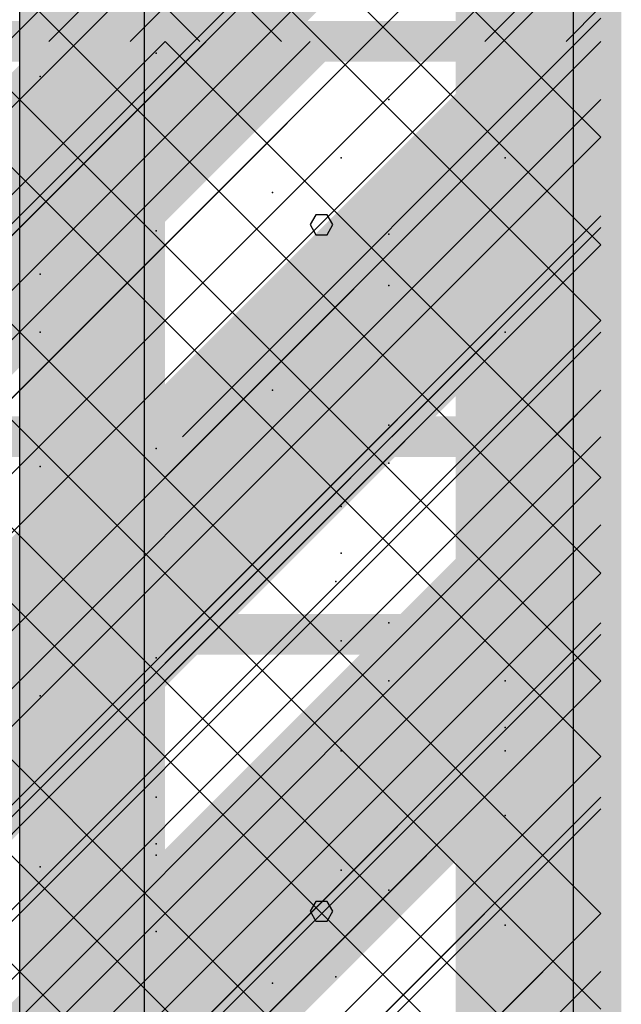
# Model space of a CAD drawing. Extents: x -2 to 113, y -136 to 16.
# Tile 268 of 541: x 52.72 to 54.25, y -33.07 to -30.58. Entities that reach past the tile are written whole.
import ezdxf

# ---------------------------------------------------------------- set-up
doc = ezdxf.new("R2010")
doc.units = 0
doc.header["$MEASUREMENT"] = 0
doc.linetypes.add('SOLID', pattern=[0])
doc.layers.get('0').update_dxf_attribs({"linetype": 'SOLID'})
for name, color, linetype in [('1', 7, 'SOLID'), ('10', 7, 'SOLID'), ('11', 7, 'SOLID'), ('12', 7, 'SOLID'), ('13', 7, 'SOLID'), ('14', 7, 'SOLID'), ('15', 7, 'SOLID'), ('16', 7, 'SOLID'), ('17', 7, 'SOLID'), ('18', 7, 'SOLID'), ('19', 7, 'SOLID'), ('2', 7, 'SOLID'), ('20', 7, 'SOLID'), ('21', 7, 'SOLID'), ('22', 7, 'SOLID'), ('23', 7, 'SOLID'), ('24', 7, 'SOLID'), ('25', 7, 'SOLID'), ('26', 7, 'SOLID'), ('27', 7, 'SOLID'), ('28', 7, 'SOLID'), ('29', 7, 'SOLID'), ('3', 7, 'SOLID'), ('30', 7, 'SOLID'), ('31', 7, 'SOLID'), ('32', 7, 'SOLID'), ('33', 7, 'SOLID'), ('34', 7, 'SOLID'), ('35', 7, 'SOLID'), ('36', 7, 'SOLID'), ('37', 7, 'SOLID'), ('38', 7, 'SOLID'), ('39', 7, 'SOLID'), ('4', 7, 'SOLID'), ('40', 7, 'SOLID'), ('41', 7, 'SOLID'), ('42', 7, 'SOLID'), ('43', 7, 'SOLID'), ('44', 7, 'SOLID'), ('45', 7, 'SOLID'), ('46', 7, 'SOLID'), ('47', 7, 'SOLID'), ('48', 7, 'SOLID'), ('49', 7, 'SOLID'), ('5', 7, 'SOLID'), ('50', 7, 'SOLID'), ('51', 7, 'SOLID'), ('52', 7, 'SOLID'), ('53', 7, 'SOLID'), ('54', 7, 'SOLID'), ('55', 7, 'SOLID'), ('56', 7, 'SOLID'), ('57', 7, 'SOLID'), ('58', 7, 'SOLID'), ('59', 7, 'SOLID'), ('6', 7, 'SOLID'), ('60', 7, 'SOLID'), ('61', 7, 'SOLID'), ('62', 7, 'SOLID'), ('63', 7, 'SOLID'), ('64', 7, 'SOLID'), ('65', 7, 'SOLID'), ('66', 7, 'SOLID'), ('67', 7, 'SOLID'), ('68', 7, 'SOLID'), ('7', 7, 'SOLID'), ('8', 7, 'SOLID'), ('9', 7, 'SOLID')]:
    doc.layers.add(name, color=color, linetype=linetype)

msp = doc.modelspace()

# ---------------------------------------------------------------- linework, layer by layer
at = {"color": 7, "linetype": 'SOLID', "const_width": 0.1029}
msp.add_lwpolyline([(54.1942, -13.1385), (54.1942, -125.6385)], dxfattribs=at)
at = {"color": 7, "linetype": 'SOLID'}
msp.add_lwpolyline([(52.7237, -40.6385), (52.7237, -25.6385)], dxfattribs=at)
at = {"color": 7}
for p in [(53.6575, -30.7856), (52.7751, -31.3738), (53.537, -31.815), (53.9516, -32.2562), (53.0692, -32.5503)]:
    msp.add_point(p, dxfattribs=at)
at = {"layer": '1', "color": 7, "linetype": 'SOLID', "const_width": 0.1029}
for points in [[(54.1942, -13.1385), (54.1942, -125.6385)], [(49.7825, -30.6385), (54.1942, -30.6385)]]:
    msp.add_lwpolyline(points, dxfattribs=at)
at = {"layer": '1', "color": 7, "linetype": 'SOLID'}
for points in [[(51.6942, -33.1385), (54.1942, -30.6385)], [(53.1648, -33.1385), (54.1942, -32.1091)]]:
    msp.add_lwpolyline(points, dxfattribs=at)
at = {"layer": '1', "color": 7}
for p in [(53.537, -30.9326), (53.9516, -31.3738), (53.0692, -31.6679), (53.6575, -32.2562), (53.5236, -33.0048)]:
    msp.add_point(p, dxfattribs=at)
at = {"layer": '10', "color": 7, "linetype": 'SOLID', "const_width": 0.1029}
for points in [[(54.1942, -13.1385), (54.1942, -125.6385)], [(49.7825, -30.6385), (54.1942, -30.6385)]]:
    msp.add_lwpolyline(points, dxfattribs=at)
at = {"layer": '10', "color": 7, "linetype": 'SOLID'}
msp.add_lwpolyline([(53.606, -30.6385), (54.1942, -30.0503)], dxfattribs=at)
at = {"layer": '10', "color": 7}
for points in [[(52.1354, -31.5797), (53.3119, -30.8738), (52.1354, -31.5797), (53.0766, -30.6385)], [(53.3119, -30.8738), (53.3119, -30.6385), (53.3119, -30.8738), (53.0766, -30.6385)], [(53.3119, -30.6385), (53.5472, -30.6385), (53.3119, -30.6385), (53.3119, -30.8738)], [(53.3119, -31.5797), (54.1942, -31.1679), (53.3119, -31.5797), (54.1942, -30.6972)], [(52.1354, -31.5797), (52.3707, -31.815), (52.1354, -31.5797), (53.3119, -30.8738)], [(53.3119, -31.5797), (53.5472, -31.815), (53.3119, -31.5797), (54.1942, -31.1679)], [(53.3119, -31.5797), (53.3119, -31.815), (53.3119, -31.5797), (53.0766, -31.815)], [(53.3119, -31.5797), (53.3119, -31.815), (53.3119, -31.5797), (53.5472, -31.815)], [(52.1354, -32.7562), (53.3119, -32.0503), (52.1354, -32.7562), (53.0766, -31.815)], [(53.3119, -32.0503), (53.3119, -31.815), (53.3119, -32.0503), (53.0766, -31.815)], [(53.3119, -31.815), (53.5472, -31.815), (53.3119, -31.815), (53.3119, -32.0503)], [(53.3119, -32.7562), (54.1942, -32.3444), (53.3119, -32.7562), (54.1942, -31.8738)], [(52.1354, -32.7562), (52.3707, -32.9915), (52.1354, -32.7562), (53.3119, -32.0503)], [(53.3119, -32.7562), (53.5472, -32.9915), (53.3119, -32.7562), (54.1942, -32.3444)], [(53.3119, -32.7562), (53.3119, -32.9915), (53.3119, -32.7562), (53.0766, -32.9915)], [(53.3119, -32.7562), (53.3119, -32.9915), (53.3119, -32.7562), (53.5472, -32.9915)], [(53.3119, -32.9915), (53.0766, -32.9915), (53.3119, -33.1385), (52.9295, -33.1385)], [(53.5472, -32.9915), (53.3119, -32.9915), (53.4001, -33.1385), (53.3119, -33.1385)], [(54.106, -33.1385), (54.1942, -33.1385), (54.106, -33.1385), (54.1942, -33.0503)]]:
    msp.add_solid(points, dxfattribs=at)
at = {"layer": '11', "color": 7, "linetype": 'SOLID', "const_width": 0.1029}
msp.add_lwpolyline([(54.1942, -13.1385), (54.1942, -125.6385)], dxfattribs=at)
at = {"layer": '11', "color": 7, "linetype": 'SOLID'}
for points in [[(53.0392, -45.6385), (53.0392, -25.6385)], [(54.1248, -45.6385), (54.1248, -25.6385)], [(53.5163, -31.1017), (53.5018, -31.0768), (53.4728, -31.0768), (53.4584, -31.1017), (53.4728, -31.1272), (53.5018, -31.1272), (53.5163, -31.1017)], [(53.5163, -32.8386), (53.5018, -32.8137), (53.4728, -32.8137), (53.4584, -32.8386), (53.4728, -32.8641), (53.5018, -32.8641), (53.5163, -32.8386)]]:
    msp.add_lwpolyline(points, dxfattribs=at)
at = {"layer": '12', "color": 7, "linetype": 'SOLID', "const_width": 0.1029}
for points in [[(54.1942, -13.1385), (54.1942, -125.6385)], [(49.7825, -31.6385), (54.1942, -31.6385)]]:
    msp.add_lwpolyline(points, dxfattribs=at)
at = {"layer": '12', "color": 7, "linetype": 'SOLID'}
for points in [[(52.1942, -31.6385), (54.1942, -29.6385)], [(53.6648, -31.6385), (54.1942, -31.1091)], [(49.7825, -36.0503), (54.1942, -31.6385)]]:
    msp.add_lwpolyline(points, dxfattribs=at)
at = {"layer": '12', "color": 7}
for p in [(53.0692, -30.6679), (53.6575, -31.2562), (53.537, -31.9326), (53.9516, -32.3738), (53.0692, -32.6679)]:
    msp.add_point(p, dxfattribs=at)
at = {"layer": '13', "color": 7, "linetype": 'SOLID', "const_width": 0.1029}
msp.add_lwpolyline([(54.1942, -13.1385), (54.1942, -125.6385)], dxfattribs=at)
at = {"layer": '13', "color": 7, "linetype": 'SOLID'}
for points in [[(53.0392, -45.6385), (53.0392, -25.6385)], [(54.1248, -45.6385), (54.1248, -25.6385)], [(53.5163, -31.1017), (53.5018, -31.0768), (53.4728, -31.0768), (53.4584, -31.1017), (53.4728, -31.1272), (53.5018, -31.1272), (53.5163, -31.1017)], [(53.5163, -32.8386), (53.5018, -32.8137), (53.4728, -32.8137), (53.4584, -32.8386), (53.4728, -32.8641), (53.5018, -32.8641), (53.5163, -32.8386)]]:
    msp.add_lwpolyline(points, dxfattribs=at)
at = {"layer": '14', "color": 7, "linetype": 'SOLID', "const_width": 0.1029}
msp.add_lwpolyline([(54.1942, -13.1385), (54.1942, -125.6385)], dxfattribs=at)
at = {"layer": '14', "color": 7, "linetype": 'SOLID'}
msp.add_lwpolyline([(52.7237, -44.1385), (52.7237, -29.6385)], dxfattribs=at)
at = {"layer": '14', "color": 7}
for p in [(53.0692, -30.6679), (53.6575, -31.2562), (53.5236, -32.0048), (53.9516, -32.4326), (52.7751, -32.7267), (53.3634, -33.0209)]:
    msp.add_point(p, dxfattribs=at)
at = {"layer": '15', "color": 7, "linetype": 'SOLID', "const_width": 0.1029}
msp.add_lwpolyline([(54.1942, -13.1385), (54.1942, -125.6385)], dxfattribs=at)
at = {"layer": '15', "color": 7, "linetype": 'SOLID'}
for points in [[(53.0392, -45.6385), (53.0392, -25.6385)], [(54.1248, -45.6385), (54.1248, -25.6385)], [(53.5163, -31.1017), (53.5018, -31.0768), (53.4728, -31.0768), (53.4584, -31.1017), (53.4728, -31.1272), (53.5018, -31.1272), (53.5163, -31.1017)], [(53.5163, -32.8386), (53.5018, -32.8137), (53.4728, -32.8137), (53.4584, -32.8386), (53.4728, -32.8641), (53.5018, -32.8641), (53.5163, -32.8386)]]:
    msp.add_lwpolyline(points, dxfattribs=at)
at = {"layer": '16', "color": 7, "linetype": 'SOLID', "const_width": 0.1029}
msp.add_lwpolyline([(54.1942, -13.1385), (54.1942, -125.6385)], dxfattribs=at)
at = {"layer": '16', "color": 7, "linetype": 'SOLID'}
for points in [[(49.7825, -34.0503), (54.1942, -29.6385)], [(49.7825, -35.5209), (54.1942, -31.1091)], [(49.7825, -36.9915), (54.1942, -32.5797)]]:
    msp.add_lwpolyline(points, dxfattribs=at)
at = {"layer": '16', "color": 7}
for p in [(53.0692, -30.6679), (53.6575, -31.2562), (53.5236, -32.0048), (53.9516, -32.4326), (52.7751, -32.7267), (53.3634, -33.0209)]:
    msp.add_point(p, dxfattribs=at)
at = {"layer": '17', "color": 7, "linetype": 'SOLID', "const_width": 0.1029}
msp.add_lwpolyline([(54.1942, -13.1385), (54.1942, -125.6385)], dxfattribs=at)
at = {"layer": '17', "color": 7, "linetype": 'SOLID'}
for points in [[(53.0392, -45.6385), (53.0392, -25.6385)], [(54.1248, -45.6385), (54.1248, -25.6385)], [(53.5163, -31.1017), (53.5018, -31.0768), (53.4728, -31.0768), (53.4584, -31.1017), (53.4728, -31.1272), (53.5018, -31.1272), (53.5163, -31.1017)], [(53.5163, -32.8386), (53.5018, -32.8137), (53.4728, -32.8137), (53.4584, -32.8386), (53.4728, -32.8641), (53.5018, -32.8641), (53.5163, -32.8386)]]:
    msp.add_lwpolyline(points, dxfattribs=at)
at = {"layer": '18', "color": 7, "linetype": 'SOLID', "const_width": 0.1029}
for points in [[(54.1942, -13.1385), (54.1942, -125.6385)], [(49.7825, -30.6385), (54.1942, -30.6385)]]:
    msp.add_lwpolyline(points, dxfattribs=at)
at = {"layer": '18', "color": 7, "linetype": 'SOLID'}
for points in [[(53.1648, -30.6385), (54.1942, -29.6091)], [(51.6942, -33.1385), (54.1942, -30.6385)], [(53.1648, -33.1385), (54.1942, -32.1091)]]:
    msp.add_lwpolyline(points, dxfattribs=at)
at = {"layer": '18', "color": 7}
for p in [(53.537, -30.9326), (53.9516, -31.3738), (53.0692, -31.6679), (53.6575, -32.2562), (53.5236, -33.0048)]:
    msp.add_point(p, dxfattribs=at)
at = {"layer": '19', "color": 7, "linetype": 'SOLID', "const_width": 0.1029}
msp.add_lwpolyline([(54.1942, -13.1385), (54.1942, -125.6385)], dxfattribs=at)
at = {"layer": '19', "color": 7, "linetype": 'SOLID'}
for points in [[(53.0392, -45.6385), (53.0392, -25.6385)], [(54.1248, -45.6385), (54.1248, -25.6385)], [(53.5163, -31.1017), (53.5018, -31.0768), (53.4728, -31.0768), (53.4584, -31.1017), (53.4728, -31.1272), (53.5018, -31.1272), (53.5163, -31.1017)], [(53.5163, -32.8386), (53.5018, -32.8137), (53.4728, -32.8137), (53.4584, -32.8386), (53.4728, -32.8641), (53.5018, -32.8641), (53.5163, -32.8386)]]:
    msp.add_lwpolyline(points, dxfattribs=at)
at = {"layer": '2', "color": 7, "linetype": 'SOLID', "const_width": 0.1029}
for points in [[(54.1942, -13.1385), (54.1942, -125.6385)], [(49.7825, -31.6385), (54.1942, -31.6385)]]:
    msp.add_lwpolyline(points, dxfattribs=at)
at = {"layer": '2', "color": 7, "linetype": 'SOLID'}
for points in [[(52.7237, -31.6385), (52.7237, -27.6385)], [(52.7237, -33.6385), (52.7237, -31.6385)]]:
    msp.add_lwpolyline(points, dxfattribs=at)
at = {"layer": '2', "color": 7}
for p in [(52.7751, -30.7267), (53.3634, -31.0209), (53.6575, -31.6091), (53.537, -31.9326), (53.9516, -32.3738), (53.0692, -32.6679)]:
    msp.add_point(p, dxfattribs=at)
at = {"layer": '20', "color": 7, "linetype": 'SOLID', "const_width": 0.1029}
msp.add_lwpolyline([(54.1942, -13.1385), (54.1942, -125.6385)], dxfattribs=at)
at = {"layer": '20', "color": 7, "linetype": 'SOLID'}
msp.add_lwpolyline([(52.7237, -39.6385), (52.7237, -27.6385)], dxfattribs=at)
at = {"layer": '20', "color": 7}
for p in [(52.7751, -30.7267), (53.3634, -31.0209), (53.6575, -31.6091), (53.0692, -32.1973), (53.6575, -32.7856)]:
    msp.add_point(p, dxfattribs=at)
at = {"layer": '21', "color": 7, "linetype": 'SOLID', "const_width": 0.1029}
msp.add_lwpolyline([(54.1942, -13.1385), (54.1942, -125.6385)], dxfattribs=at)
at = {"layer": '21', "color": 7, "linetype": 'SOLID'}
for points in [[(53.0392, -45.6385), (53.0392, -25.6385)], [(54.1248, -45.6385), (54.1248, -25.6385)], [(53.5163, -31.1017), (53.5018, -31.0768), (53.4728, -31.0768), (53.4584, -31.1017), (53.4728, -31.1272), (53.5018, -31.1272), (53.5163, -31.1017)], [(53.5163, -32.8386), (53.5018, -32.8137), (53.4728, -32.8137), (53.4584, -32.8386), (53.4728, -32.8641), (53.5018, -32.8641), (53.5163, -32.8386)]]:
    msp.add_lwpolyline(points, dxfattribs=at)
at = {"layer": '22', "color": 7, "linetype": 'SOLID', "const_width": 0.1029}
for points in [[(54.1942, -13.1385), (54.1942, -125.6385)], [(49.7825, -30.6385), (54.1942, -30.6385)]]:
    msp.add_lwpolyline(points, dxfattribs=at)
at = {"layer": '22', "color": 7, "linetype": 'SOLID'}
for points in [[(53.606, -30.6385), (54.1942, -30.0503)], [(52.7237, -45.6385), (52.7237, -30.6385)]]:
    msp.add_lwpolyline(points, dxfattribs=at)
at = {"layer": '22', "color": 7}
for p in [(53.537, -30.9326), (53.9516, -31.3738), (53.0692, -31.6679), (53.6575, -32.2562), (53.5236, -33.0048)]:
    msp.add_point(p, dxfattribs=at)
at = {"layer": '23', "color": 7, "linetype": 'SOLID', "const_width": 0.1029}
msp.add_lwpolyline([(54.1942, -13.1385), (54.1942, -125.6385)], dxfattribs=at)
at = {"layer": '23', "color": 7, "linetype": 'SOLID'}
for points in [[(53.0392, -45.6385), (53.0392, -25.6385)], [(54.1248, -45.6385), (54.1248, -25.6385)], [(53.5163, -31.1017), (53.5018, -31.0768), (53.4728, -31.0768), (53.4584, -31.1017), (53.4728, -31.1272), (53.5018, -31.1272), (53.5163, -31.1017)], [(53.5163, -32.8386), (53.5018, -32.8137), (53.4728, -32.8137), (53.4584, -32.8386), (53.4728, -32.8641), (53.5018, -32.8641), (53.5163, -32.8386)]]:
    msp.add_lwpolyline(points, dxfattribs=at)
at = {"layer": '24', "color": 7, "linetype": 'SOLID', "const_width": 0.1029}
for points in [[(54.1942, -13.1385), (54.1942, -125.6385)], [(49.7825, -30.6385), (54.1942, -30.6385)]]:
    msp.add_lwpolyline(points, dxfattribs=at)
at = {"layer": '24', "color": 7, "linetype": 'SOLID'}
msp.add_lwpolyline([(53.606, -30.6385), (54.1942, -30.0503)], dxfattribs=at)
at = {"layer": '24', "color": 7}
for points in [[(52.7237, -60.6385), (53.0913, -60.6385), (52.7237, -30.6385), (53.0913, -30.6385)], [(53.8266, -60.6385), (54.1942, -60.6385), (53.8266, -30.6385), (54.1942, -30.6385)]]:
    msp.add_solid(points, dxfattribs=at)
at = {"layer": '25', "color": 7, "linetype": 'SOLID', "const_width": 0.1029}
msp.add_lwpolyline([(54.1942, -13.1385), (54.1942, -125.6385)], dxfattribs=at)
at = {"layer": '25', "color": 7, "linetype": 'SOLID'}
for points in [[(53.0392, -45.6385), (53.0392, -25.6385)], [(54.1248, -45.6385), (54.1248, -25.6385)], [(53.5163, -31.1017), (53.5018, -31.0768), (53.4728, -31.0768), (53.4584, -31.1017), (53.4728, -31.1272), (53.5018, -31.1272), (53.5163, -31.1017)], [(53.5163, -32.8386), (53.5018, -32.8137), (53.4728, -32.8137), (53.4584, -32.8386), (53.4728, -32.8641), (53.5018, -32.8641), (53.5163, -32.8386)]]:
    msp.add_lwpolyline(points, dxfattribs=at)
at = {"layer": '26', "color": 7, "linetype": 'SOLID', "const_width": 0.1029}
for points in [[(54.1942, -13.1385), (54.1942, -125.6385)], [(49.7825, -31.6385), (54.1942, -31.6385)]]:
    msp.add_lwpolyline(points, dxfattribs=at)
at = {"layer": '26', "color": 7, "linetype": 'SOLID'}
for points in [[(52.7237, -31.6385), (52.7237, -25.6385)], [(52.7237, -33.1385), (52.7237, -31.6385)]]:
    msp.add_lwpolyline(points, dxfattribs=at)
at = {"layer": '26', "color": 7}
for p in [(53.6575, -30.7856), (52.7751, -31.3738), (53.537, -31.9326), (53.9516, -32.3738), (53.0692, -32.6679)]:
    msp.add_point(p, dxfattribs=at)
at = {"layer": '27', "color": 7, "linetype": 'SOLID', "const_width": 0.1029}
msp.add_lwpolyline([(54.1942, -13.1385), (54.1942, -125.6385)], dxfattribs=at)
at = {"layer": '27', "color": 7}
for points in [[(52.1354, -31.2856), (53.3119, -30.5797), (52.1354, -31.2856), (53.0766, -30.3444)], [(53.3119, -31.2856), (54.1942, -30.8738), (53.3119, -31.2856), (54.1942, -30.4032)], [(52.1354, -31.2856), (52.3707, -31.5209), (52.1354, -31.2856), (53.3119, -30.5797)], [(53.3119, -31.2856), (53.5472, -31.5209), (53.3119, -31.2856), (54.1942, -30.8738)], [(53.3119, -31.2856), (53.3119, -31.5209), (53.3119, -31.2856), (53.0766, -31.5209)], [(53.3119, -31.2856), (53.3119, -31.5209), (53.3119, -31.2856), (53.5472, -31.5209)], [(52.1354, -32.462), (53.3119, -31.7562), (52.1354, -32.462), (53.0766, -31.5209)], [(53.3119, -31.7562), (53.3119, -31.5209), (53.3119, -31.7562), (53.0766, -31.5209)], [(53.3119, -31.5209), (53.5472, -31.5209), (53.3119, -31.5209), (53.3119, -31.7562)], [(53.3119, -32.462), (54.1942, -32.0503), (53.3119, -32.462), (54.1942, -31.5797)], [(52.1354, -32.462), (52.3707, -32.6973), (52.1354, -32.462), (53.3119, -31.7562)], [(53.3119, -32.462), (53.5472, -32.6973), (53.3119, -32.462), (54.1942, -32.0503)], [(53.3119, -32.462), (53.3119, -32.6973), (53.3119, -32.462), (53.0766, -32.6973)], [(53.3119, -32.462), (53.3119, -32.6973), (53.3119, -32.462), (53.5472, -32.6973)], [(53.0766, -32.6973), (52.6354, -33.1385), (53.0766, -32.6973), (53.106, -33.1385)], [(53.3119, -32.9326), (53.3119, -32.6973), (53.3119, -32.9326), (53.0766, -32.6973)], [(53.0766, -32.6973), (53.106, -33.1385), (53.0766, -32.6973), (53.3119, -32.9326)], [(53.3119, -32.6973), (53.5472, -32.6973), (53.3119, -32.6973), (53.3119, -32.9326)], [(53.8119, -33.1385), (54.1942, -33.1385), (53.8119, -33.1385), (54.1942, -32.7562)]]:
    msp.add_solid(points, dxfattribs=at)
at = {"layer": '28', "color": 7, "linetype": 'SOLID', "const_width": 0.1029}
msp.add_lwpolyline([(54.1942, -13.1385), (54.1942, -125.6385)], dxfattribs=at)
at = {"layer": '28', "color": 7, "linetype": 'SOLID'}
msp.add_lwpolyline([(52.7237, -47.1385), (52.7237, -25.6385)], dxfattribs=at)
at = {"layer": '28', "color": 7}
for p in [(53.6575, -30.7856), (52.7751, -31.3738), (53.537, -31.815), (53.9516, -32.2562), (53.0692, -32.5503)]:
    msp.add_point(p, dxfattribs=at)
at = {"layer": '29', "color": 7, "linetype": 'SOLID', "const_width": 0.1029}
msp.add_lwpolyline([(54.1942, -13.1385), (54.1942, -125.6385)], dxfattribs=at)
at = {"layer": '29', "color": 7, "linetype": 'SOLID'}
msp.add_lwpolyline([(52.7237, -33.1385), (52.7237, -25.6385)], dxfattribs=at)
at = {"layer": '29', "color": 7}
for p in [(53.6575, -30.7856), (52.7751, -31.3738), (53.537, -31.815), (53.9516, -32.2562), (53.0692, -32.5503)]:
    msp.add_point(p, dxfattribs=at)
at = {"layer": '3', "color": 7, "linetype": 'SOLID', "const_width": 0.1029}
msp.add_lwpolyline([(54.1942, -13.1385), (54.1942, -125.6385)], dxfattribs=at)
at = {"layer": '3', "color": 7, "linetype": 'SOLID'}
for points in [[(53.0392, -45.6385), (53.0392, -25.6385)], [(54.1248, -45.6385), (54.1248, -25.6385)], [(53.5163, -31.1017), (53.5018, -31.0768), (53.4728, -31.0768), (53.4584, -31.1017), (53.4728, -31.1272), (53.5018, -31.1272), (53.5163, -31.1017)], [(53.5163, -32.8386), (53.5018, -32.8137), (53.4728, -32.8137), (53.4584, -32.8386), (53.4728, -32.8641), (53.5018, -32.8641), (53.5163, -32.8386)]]:
    msp.add_lwpolyline(points, dxfattribs=at)
at = {"layer": '30', "color": 7, "linetype": 'SOLID', "const_width": 0.1029}
for points in [[(54.1942, -13.1385), (54.1942, -125.6385)], [(49.7825, -30.6385), (54.1942, -30.6385)]]:
    msp.add_lwpolyline(points, dxfattribs=at)
at = {"layer": '30', "color": 7, "linetype": 'SOLID'}
for points in [[(52.7237, -30.6385), (52.7237, -28.1385)], [(53.1648, -30.6385), (54.1942, -29.6091)], [(53.9001, -30.6385), (54.1942, -30.3444)], [(51.6942, -33.1385), (54.1942, -30.6385)], [(53.1648, -33.1385), (54.1942, -32.1091)]]:
    msp.add_lwpolyline(points, dxfattribs=at)
at = {"layer": '30', "color": 7}
for p in [(53.537, -30.9326), (53.9516, -31.3738), (53.0692, -31.6679), (53.6575, -32.2562), (53.5236, -33.0048)]:
    msp.add_point(p, dxfattribs=at)
at = {"layer": '31', "color": 7, "linetype": 'SOLID', "const_width": 0.1029}
msp.add_lwpolyline([(54.1942, -13.1385), (54.1942, -125.6385)], dxfattribs=at)
at = {"layer": '31', "color": 7, "linetype": 'SOLID'}
for points in [[(53.0392, -45.6385), (53.0392, -25.6385)], [(54.1248, -45.6385), (54.1248, -25.6385)], [(49.7825, -34.462), (54.1942, -30.0503)], [(53.5163, -31.1017), (53.5018, -31.0768), (53.4728, -31.0768), (53.4584, -31.1017), (53.4728, -31.1272), (53.5018, -31.1272), (53.5163, -31.1017)], [(49.7825, -35.9326), (54.1942, -31.5209)], [(53.5163, -32.8386), (53.5018, -32.8137), (53.4728, -32.8137), (53.4584, -32.8386), (53.4728, -32.8641), (53.5018, -32.8641), (53.5163, -32.8386)], [(49.7825, -37.4032), (54.1942, -32.9915)]]:
    msp.add_lwpolyline(points, dxfattribs=at)
at = {"layer": '31', "color": 7}
for p in [(53.6575, -30.7856), (52.7751, -31.3738), (53.537, -31.815), (53.9516, -32.2562), (53.0692, -32.5503)]:
    msp.add_point(p, dxfattribs=at)
at = {"layer": '32', "color": 7, "linetype": 'SOLID', "const_width": 0.1029}
msp.add_lwpolyline([(54.1942, -13.1385), (54.1942, -125.6385)], dxfattribs=at)
at = {"layer": '32', "color": 7, "linetype": 'SOLID'}
for points in [[(49.7825, -34.462), (54.1942, -30.0503)], [(49.7825, -35.9326), (54.1942, -31.5209)], [(49.7825, -37.4032), (54.1942, -32.9915)]]:
    msp.add_lwpolyline(points, dxfattribs=at)
at = {"layer": '32', "color": 7}
for p in [(53.6575, -30.7856), (52.7751, -31.3738), (53.537, -31.815), (53.9516, -32.2562), (53.0692, -32.5503)]:
    msp.add_point(p, dxfattribs=at)
at = {"layer": '33', "color": 7, "linetype": 'SOLID', "const_width": 0.1029}
msp.add_lwpolyline([(54.1942, -13.1385), (54.1942, -125.6385)], dxfattribs=at)
at = {"layer": '33', "color": 7, "linetype": 'SOLID'}
for points in [[(49.7825, -34.462), (54.1942, -30.0503)], [(49.7825, -35.9326), (54.1942, -31.5209)], [(49.7825, -37.4032), (54.1942, -32.9915)]]:
    msp.add_lwpolyline(points, dxfattribs=at)
at = {"layer": '33', "color": 7}
for p in [(53.6575, -30.7856), (52.7751, -31.3738), (53.537, -31.815), (53.9516, -32.2562), (53.0692, -32.5503)]:
    msp.add_point(p, dxfattribs=at)
at = {"layer": '34', "color": 7, "linetype": 'SOLID', "const_width": 0.1029}
msp.add_lwpolyline([(54.1942, -13.1385), (54.1942, -125.6385)], dxfattribs=at)
at = {"layer": '34', "color": 7, "linetype": 'SOLID'}
for points in [[(49.7825, -34.462), (54.1942, -30.0503)], [(49.7825, -35.9326), (54.1942, -31.5209)], [(49.7825, -37.4032), (54.1942, -32.9915)]]:
    msp.add_lwpolyline(points, dxfattribs=at)
at = {"layer": '34', "color": 7}
for p in [(53.6575, -30.7856), (52.7751, -31.3738), (53.537, -31.815), (53.9516, -32.2562), (53.0692, -32.5503)]:
    msp.add_point(p, dxfattribs=at)
at = {"layer": '35', "color": 7, "linetype": 'SOLID', "const_width": 0.1029}
msp.add_lwpolyline([(54.1942, -13.1385), (54.1942, -125.6385)], dxfattribs=at)
at = {"layer": '35', "color": 7, "linetype": 'SOLID'}
for points in [[(49.7825, -34.462), (54.1942, -30.0503)], [(49.7825, -35.9326), (54.1942, -31.5209)], [(49.7825, -37.4032), (54.1942, -32.9915)]]:
    msp.add_lwpolyline(points, dxfattribs=at)
at = {"layer": '35', "color": 7}
for p in [(53.6575, -30.7856), (52.7751, -31.3738), (53.537, -31.815), (53.9516, -32.2562), (53.0692, -32.5503)]:
    msp.add_point(p, dxfattribs=at)
at = {"layer": '36', "color": 7, "linetype": 'SOLID', "const_width": 0.1029}
msp.add_lwpolyline([(54.1942, -13.1385), (54.1942, -125.6385)], dxfattribs=at)
at = {"layer": '36', "color": 7, "linetype": 'SOLID'}
for points in [[(49.7825, -34.462), (54.1942, -30.0503)], [(49.7825, -35.9326), (54.1942, -31.5209)], [(49.7825, -37.4032), (54.1942, -32.9915)]]:
    msp.add_lwpolyline(points, dxfattribs=at)
at = {"layer": '36', "color": 7}
for p in [(53.6575, -30.7856), (52.7751, -31.3738), (53.537, -31.815), (53.9516, -32.2562), (53.0692, -32.5503)]:
    msp.add_point(p, dxfattribs=at)
at = {"layer": '37', "color": 7, "linetype": 'SOLID', "const_width": 0.1029}
msp.add_lwpolyline([(54.1942, -13.1385), (54.1942, -125.6385)], dxfattribs=at)
at = {"layer": '37', "color": 7, "linetype": 'SOLID'}
for points in [[(49.7825, -34.462), (54.1942, -30.0503)], [(49.7825, -35.9326), (54.1942, -31.5209)], [(49.7825, -37.4032), (54.1942, -32.9915)]]:
    msp.add_lwpolyline(points, dxfattribs=at)
at = {"layer": '37', "color": 7}
for p in [(53.6575, -30.7856), (52.7751, -31.3738), (53.537, -31.815), (53.9516, -32.2562), (53.0692, -32.5503)]:
    msp.add_point(p, dxfattribs=at)
at = {"layer": '38', "color": 7, "linetype": 'SOLID', "const_width": 0.1029}
for points in [[(54.1942, -13.1385), (54.1942, -125.6385)], [(49.7825, -31.6385), (54.1942, -31.6385)]]:
    msp.add_lwpolyline(points, dxfattribs=at)
at = {"layer": '38', "color": 7, "linetype": 'SOLID'}
for points in [[(52.606, -31.6385), (54.1942, -30.0503)], [(54.0766, -31.6385), (54.1942, -31.5209)]]:
    msp.add_lwpolyline(points, dxfattribs=at)
at = {"layer": '38', "color": 7}
for p in [(53.6575, -30.7856), (52.7751, -31.3738)]:
    msp.add_point(p, dxfattribs=at)
at = {"layer": '39', "color": 7, "linetype": 'SOLID', "const_width": 0.1029}
msp.add_lwpolyline([(54.1942, -13.1385), (54.1942, -125.6385)], dxfattribs=at)
at = {"layer": '39', "color": 7, "linetype": 'SOLID'}
for points in [[(49.7825, -34.0209), (54.1942, -29.6091)], [(49.7825, -35.4915), (54.1942, -31.0797)], [(51.106, -35.6385), (54.1942, -32.5503)]]:
    msp.add_lwpolyline(points, dxfattribs=at)
at = {"layer": '39', "color": 7}
for p in [(53.9516, -30.9326), (52.7751, -31.2267), (53.3634, -31.5209), (53.6575, -32.1091), (53.0692, -32.6973)]:
    msp.add_point(p, dxfattribs=at)
at = {"layer": '4', "color": 7, "linetype": 'SOLID', "const_width": 0.1029}
msp.add_lwpolyline([(54.1942, -13.1385), (54.1942, -125.6385)], dxfattribs=at)
at = {"layer": '4', "color": 7, "linetype": 'SOLID'}
for points in [[(50.1942, -33.6385), (54.1942, -29.6385)], [(51.6648, -33.6385), (54.1942, -31.1091)], [(53.1354, -33.6385), (54.1942, -32.5797)]]:
    msp.add_lwpolyline(points, dxfattribs=at)
at = {"layer": '4', "color": 7}
for p in [(53.0692, -30.6679), (53.6575, -31.2562), (53.5236, -32.0048), (53.9516, -32.4326), (52.7751, -32.7267), (53.3634, -33.0209)]:
    msp.add_point(p, dxfattribs=at)
at = {"layer": '40', "color": 7, "linetype": 'SOLID', "const_width": 0.1029}
msp.add_lwpolyline([(54.1942, -13.1385), (54.1942, -125.6385)], dxfattribs=at)
at = {"layer": '40', "color": 7, "linetype": 'SOLID'}
msp.add_lwpolyline([(52.7237, -45.6385), (52.7237, -25.6385)], dxfattribs=at)
at = {"layer": '40', "color": 7}
for p in [(53.6575, -30.7856), (52.7751, -31.3738), (53.537, -31.815), (53.9516, -32.2562), (53.0692, -32.5503)]:
    msp.add_point(p, dxfattribs=at)
at = {"layer": '41', "color": 7, "linetype": 'SOLID', "const_width": 0.1029}
for points in [[(54.1942, -13.1385), (54.1942, -125.6385)], [(49.7825, -30.6385), (54.1942, -30.6385)]]:
    msp.add_lwpolyline(points, dxfattribs=at)
at = {"layer": '41', "color": 7, "linetype": 'SOLID'}
msp.add_lwpolyline([(52.7237, -45.6385), (52.7237, -30.6385)], dxfattribs=at)
at = {"layer": '41', "color": 7}
for p in [(53.537, -30.9326), (53.9516, -31.3738), (53.0692, -31.6679), (53.6575, -32.2562), (53.5236, -33.0048)]:
    msp.add_point(p, dxfattribs=at)
for points in [[(53.3119, -30.4915), (53.0766, -30.4915), (53.3119, -30.6385), (52.9295, -30.6385)], [(53.5472, -30.4915), (53.3119, -30.4915), (53.4001, -30.6385), (53.3119, -30.6385)], [(54.106, -30.6385), (54.1942, -30.6385), (54.106, -30.6385), (54.1942, -30.5503)]]:
    msp.add_solid(points, dxfattribs=at)
at = {"layer": '42', "color": 7, "linetype": 'SOLID', "const_width": 0.1029}
msp.add_lwpolyline([(54.1942, -13.1385), (54.1942, -125.6385)], dxfattribs=at)
at = {"layer": '42', "color": 7, "linetype": 'SOLID'}
msp.add_lwpolyline([(52.7237, -45.6385), (52.7237, -25.6385)], dxfattribs=at)
at = {"layer": '42', "color": 7}
for p in [(53.6575, -30.7856), (52.7751, -31.3738), (53.537, -31.815), (53.9516, -32.2562), (53.0692, -32.5503)]:
    msp.add_point(p, dxfattribs=at)
at = {"layer": '43', "color": 7, "linetype": 'SOLID', "const_width": 0.1029}
msp.add_lwpolyline([(54.1942, -13.1385), (54.1942, -125.6385)], dxfattribs=at)
at = {"layer": '43', "color": 7, "linetype": 'SOLID'}
for points in [[(49.7825, -34.462), (54.1942, -30.0503)], [(49.7825, -35.9326), (54.1942, -31.5209)], [(49.7825, -37.4032), (54.1942, -32.9915)]]:
    msp.add_lwpolyline(points, dxfattribs=at)
at = {"layer": '43', "color": 7}
for p in [(53.6575, -30.7856), (52.7751, -31.3738), (53.537, -31.815), (53.9516, -32.2562), (53.0692, -32.5503)]:
    msp.add_point(p, dxfattribs=at)
at = {"layer": '44', "color": 7, "linetype": 'SOLID', "const_width": 0.1029}
msp.add_lwpolyline([(54.1942, -13.1385), (54.1942, -125.6385)], dxfattribs=at)
at = {"layer": '44', "color": 7, "linetype": 'SOLID'}
for points in [[(53.0392, -45.6385), (53.0392, -25.6385)], [(54.1248, -45.6385), (54.1248, -25.6385)], [(53.5163, -31.1017), (53.5018, -31.0768), (53.4728, -31.0768), (53.4584, -31.1017), (53.4728, -31.1272), (53.5018, -31.1272), (53.5163, -31.1017)], [(53.5163, -32.8386), (53.5018, -32.8137), (53.4728, -32.8137), (53.4584, -32.8386), (53.4728, -32.8641), (53.5018, -32.8641), (53.5163, -32.8386)]]:
    msp.add_lwpolyline(points, dxfattribs=at)
at = {"layer": '45', "color": 7, "linetype": 'SOLID', "const_width": 0.1029}
for points in [[(54.1942, -13.1385), (54.1942, -125.6385)], [(49.7825, -30.6385), (54.1942, -30.6385)], [(49.7825, -32.1385), (54.1942, -32.1385)]]:
    msp.add_lwpolyline(points, dxfattribs=at)
at = {"layer": '45', "color": 7, "linetype": 'SOLID'}
for points in [[(52.7237, -30.6385), (52.7237, -25.6385)], [(49.7825, -36.5503), (54.1942, -32.1385)]]:
    msp.add_lwpolyline(points, dxfattribs=at)
at = {"layer": '45', "color": 7}
for p in [(53.537, -30.9326), (53.9516, -31.3738), (53.0692, -31.6679), (53.537, -32.4326), (53.9516, -32.8738)]:
    msp.add_point(p, dxfattribs=at)
at = {"layer": '46', "color": 7, "linetype": 'SOLID', "const_width": 0.1029}
msp.add_lwpolyline([(54.1942, -13.1385), (54.1942, -125.6385)], dxfattribs=at)
at = {"layer": '46', "color": 7, "linetype": 'SOLID'}
for points in [[(49.7825, -34.802), (54.1942, -30.3903)], [(50.4166, -35.6385), (54.1942, -31.8609)]]:
    msp.add_lwpolyline(points, dxfattribs=at)
at = {"layer": '46', "color": 7}
for p in [(53.6575, -31.1256), (52.7751, -31.7138), (53.537, -32.155), (53.9516, -32.5962), (53.0692, -32.8903)]:
    msp.add_point(p, dxfattribs=at)
at = {"layer": '47', "color": 7, "linetype": 'SOLID', "const_width": 0.1029}
for points in [[(54.1942, -13.1385), (54.1942, -125.6385)], [(49.7825, -30.6385), (54.1942, -30.6385)]]:
    msp.add_lwpolyline(points, dxfattribs=at)
at = {"layer": '47', "color": 7, "linetype": 'SOLID'}
for points in [[(49.7825, -27.2415), (53.1795, -30.6385)], [(53.0031, -30.6385), (54.1942, -29.4473)], [(54.106, -30.6385), (54.1942, -30.5503)], [(50.5913, -33.1385), (53.0913, -30.6385)], [(50.8856, -30.6385), (52.3281, -32.081), (53.3856, -33.1385)], [(51.6942, -33.1385), (54.1942, -30.6385)], [(51.9884, -30.6385), (54.1942, -32.8444)], [(53.0913, -30.6385), (54.1942, -31.7415)], [(54.1942, -30.6385), (54.1942, -30.6385)], [(52.7972, -33.1385), (54.1942, -31.7415)], [(53.9001, -33.1385), (54.1942, -32.8444)]]:
    msp.add_lwpolyline(points, dxfattribs=at)
at = {"layer": '48', "color": 7, "linetype": 'SOLID', "const_width": 0.1029}
for points in [[(54.1942, -13.1385), (54.1942, -125.6385)], [(49.7825, -30.6385), (54.1942, -30.6385)]]:
    msp.add_lwpolyline(points, dxfattribs=at)
at = {"layer": '48', "color": 7, "linetype": 'SOLID'}
for points in [[(52.7237, -30.6385), (52.7237, -25.6385)], [(49.7825, -35.0503), (54.1942, -30.6385)], [(50.6648, -35.6385), (54.1942, -32.1091)]]:
    msp.add_lwpolyline(points, dxfattribs=at)
at = {"layer": '48', "color": 7}
for p in [(53.537, -30.9326), (53.9516, -31.3738), (53.0692, -31.6679), (53.6575, -32.2562), (53.5236, -33.0048)]:
    msp.add_point(p, dxfattribs=at)
at = {"layer": '49', "color": 7, "linetype": 'SOLID', "const_width": 0.1029}
msp.add_lwpolyline([(54.1942, -13.1385), (54.1942, -125.6385)], dxfattribs=at)
at = {"layer": '49', "color": 7, "linetype": 'SOLID'}
for points in [[(50.6648, -33.1385), (54.1942, -29.6091)], [(52.1354, -33.1385), (54.1942, -31.0797)], [(53.606, -33.1385), (54.1942, -32.5503)]]:
    msp.add_lwpolyline(points, dxfattribs=at)
at = {"layer": '49', "color": 7}
for p in [(53.9516, -30.9326), (52.7751, -31.2267), (53.3634, -31.5209), (53.6575, -32.1091), (53.0692, -32.6973)]:
    msp.add_point(p, dxfattribs=at)
at = {"layer": '5', "color": 7, "linetype": 'SOLID', "const_width": 0.1029}
msp.add_lwpolyline([(54.1942, -13.1385), (54.1942, -125.6385)], dxfattribs=at)
at = {"layer": '5', "color": 7, "linetype": 'SOLID'}
for points in [[(53.0392, -45.6385), (53.0392, -25.6385)], [(54.1248, -45.6385), (54.1248, -25.6385)], [(53.5163, -31.1017), (53.5018, -31.0768), (53.4728, -31.0768), (53.4584, -31.1017), (53.4728, -31.1272), (53.5018, -31.1272), (53.5163, -31.1017)], [(53.5163, -32.8386), (53.5018, -32.8137), (53.4728, -32.8137), (53.4584, -32.8386), (53.4728, -32.8641), (53.5018, -32.8641), (53.5163, -32.8386)]]:
    msp.add_lwpolyline(points, dxfattribs=at)
at = {"layer": '50', "color": 7, "linetype": 'SOLID', "const_width": 0.1029}
for points in [[(54.1942, -13.1385), (54.1942, -125.6385)], [(49.7825, -31.6385), (54.1942, -31.6385)]]:
    msp.add_lwpolyline(points, dxfattribs=at)
at = {"layer": '50', "color": 7, "linetype": 'SOLID'}
for points in [[(53.1354, -31.6385), (54.1942, -30.5797)], [(49.7825, -36.0503), (54.1942, -31.6385)]]:
    msp.add_lwpolyline(points, dxfattribs=at)
at = {"layer": '50', "color": 7}
for p in [(52.7751, -30.7267), (53.3634, -31.0209), (53.6575, -31.6091), (53.537, -31.9326), (53.9516, -32.3738), (53.0692, -32.6679)]:
    msp.add_point(p, dxfattribs=at)
at = {"layer": '51', "color": 7, "linetype": 'SOLID', "const_width": 0.1029}
msp.add_lwpolyline([(54.1942, -13.1385), (54.1942, -125.6385)], dxfattribs=at)
at = {"layer": '51', "color": 7, "linetype": 'SOLID'}
for points in [[(52.7237, -45.6385), (52.7237, -25.6385)], [(49.7825, -33.7267), (54.1942, -29.315)], [(49.7825, -34.462), (54.1942, -30.0503)], [(49.7825, -35.1973), (54.1942, -30.7856)], [(49.7825, -35.9326), (54.1942, -31.5209)], [(49.7825, -36.6679), (54.1942, -32.2562)], [(49.7825, -37.4032), (54.1942, -32.9915)]]:
    msp.add_lwpolyline(points, dxfattribs=at)
at = {"layer": '52', "color": 7, "linetype": 'SOLID', "const_width": 0.1029}
msp.add_lwpolyline([(54.1942, -13.1385), (54.1942, -125.6385)], dxfattribs=at)
at = {"layer": '52', "color": 7}
for p in [(53.0692, -31.1173), (53.6575, -31.7056), (52.7751, -32.2938), (53.537, -32.735)]:
    msp.add_point(p, dxfattribs=at)
at = {"layer": '53', "color": 7, "linetype": 'SOLID', "const_width": 0.1029}
msp.add_lwpolyline([(54.1942, -13.1385), (54.1942, -125.6385)], dxfattribs=at)
at = {"layer": '53', "color": 7, "linetype": 'SOLID'}
msp.add_lwpolyline([(52.7237, -45.6385), (52.7237, -25.6385)], dxfattribs=at)
at = {"layer": '53', "color": 7}
for p in [(53.6575, -30.7856), (52.7751, -31.3738), (53.537, -31.815), (53.9516, -32.2562), (53.0692, -32.5503)]:
    msp.add_point(p, dxfattribs=at)
at = {"layer": '54', "color": 7, "linetype": 'SOLID', "const_width": 0.1029}
msp.add_lwpolyline([(54.1942, -13.1385), (54.1942, -125.6385)], dxfattribs=at)
at = {"layer": '54', "color": 7, "linetype": 'SOLID'}
for points in [[(49.7825, -26.7415), (54.1942, -31.1532)], [(49.7825, -27.8444), (54.1942, -32.2562)], [(49.7825, -28.9473), (53.9737, -33.1385)], [(49.7825, -30.0503), (52.8707, -33.1385)], [(51.106, -33.1385), (54.1942, -30.0503)], [(52.2089, -33.1385), (54.1942, -31.1532)], [(53.3119, -33.1385), (54.1942, -32.2562)]]:
    msp.add_lwpolyline(points, dxfattribs=at)
at = {"layer": '55', "color": 7, "linetype": 'SOLID', "const_width": 0.1029}
msp.add_lwpolyline([(54.1942, -13.1385), (54.1942, -125.6385)], dxfattribs=at)
at = {"layer": '55', "color": 7, "linetype": 'SOLID'}
for points in [[(53.0392, -45.6385), (53.0392, -25.6385)], [(54.1248, -45.6385), (54.1248, -25.6385)], [(53.5163, -31.1017), (53.5018, -31.0768), (53.4728, -31.0768), (53.4584, -31.1017), (53.4728, -31.1272), (53.5018, -31.1272), (53.5163, -31.1017)], [(53.5163, -32.8386), (53.5018, -32.8137), (53.4728, -32.8137), (53.4584, -32.8386), (53.4728, -32.8641), (53.5018, -32.8641), (53.5163, -32.8386)]]:
    msp.add_lwpolyline(points, dxfattribs=at)
at = {"layer": '56', "color": 7, "linetype": 'SOLID', "const_width": 0.1029}
for points in [[(54.1942, -13.1385), (54.1942, -125.6385)], [(49.7825, -30.6385), (54.1942, -30.6385)]]:
    msp.add_lwpolyline(points, dxfattribs=at)
at = {"layer": '56', "color": 7, "linetype": 'SOLID'}
for points in [[(50.8856, -28.1385), (52.3281, -29.581), (53.3856, -30.6385)], [(52.7972, -30.6385), (54.1942, -29.2415)], [(53.9001, -30.6385), (54.1942, -30.3444)], [(52.7237, -35.6385), (52.7237, -30.6385)]]:
    msp.add_lwpolyline(points, dxfattribs=at)
at = {"layer": '56', "color": 7}
for p in [(53.537, -30.9326), (53.9516, -31.3738), (53.0692, -31.6679), (53.6575, -32.2562), (53.5236, -33.0048)]:
    msp.add_point(p, dxfattribs=at)
at = {"layer": '57', "color": 7, "linetype": 'SOLID', "const_width": 0.1029}
msp.add_lwpolyline([(54.1942, -13.1385), (54.1942, -125.6385)], dxfattribs=at)
at = {"layer": '57', "color": 7}
for points in [[(52.7237, -33.1385), (53.0913, -33.1385), (52.7237, -25.6385), (53.0913, -25.6385)], [(53.8266, -33.1385), (54.1942, -33.1385), (53.8266, -25.6385), (54.1942, -25.6385)]]:
    msp.add_solid(points, dxfattribs=at)
at = {"layer": '58', "color": 7, "linetype": 'SOLID', "const_width": 0.1029}
msp.add_lwpolyline([(54.1942, -13.1385), (54.1942, -125.6385)], dxfattribs=at)
at = {"layer": '58', "color": 7, "linetype": 'SOLID'}
for points in [[(53.0392, -45.6385), (53.0392, -25.6385)], [(54.1248, -45.6385), (54.1248, -25.6385)], [(53.5163, -31.1017), (53.5018, -31.0768), (53.4728, -31.0768), (53.4584, -31.1017), (53.4728, -31.1272), (53.5018, -31.1272), (53.5163, -31.1017)], [(53.5163, -32.8386), (53.5018, -32.8137), (53.4728, -32.8137), (53.4584, -32.8386), (53.4728, -32.8641), (53.5018, -32.8641), (53.5163, -32.8386)]]:
    msp.add_lwpolyline(points, dxfattribs=at)
at = {"layer": '59', "color": 7, "linetype": 'SOLID', "const_width": 0.1029}
for points in [[(54.1942, -13.1385), (54.1942, -125.6385)], [(49.7825, -30.6385), (54.1942, -30.6385)]]:
    msp.add_lwpolyline(points, dxfattribs=at)
at = {"layer": '59', "color": 7, "linetype": 'SOLID'}
for points in [[(52.7237, -30.6385), (52.7237, -25.6385)], [(51.6942, -33.1385), (54.1942, -30.6385)], [(53.1648, -33.1385), (54.1942, -32.1091)]]:
    msp.add_lwpolyline(points, dxfattribs=at)
at = {"layer": '59', "color": 7}
for p in [(53.537, -30.9326), (53.9516, -31.3738), (53.0692, -31.6679), (53.6575, -32.2562), (53.5236, -33.0048)]:
    msp.add_point(p, dxfattribs=at)
at = {"layer": '6', "color": 7, "linetype": 'SOLID', "const_width": 0.1029}
msp.add_lwpolyline([(54.1942, -13.1385), (54.1942, -125.6385)], dxfattribs=at)
at = {"layer": '6', "color": 7, "linetype": 'SOLID'}
for points in [[(49.7825, -26.4685), (54.1942, -30.8803)], [(49.7825, -27.5715), (54.1942, -31.9832)], [(49.7825, -28.6744), (54.1942, -33.0862)], [(49.7825, -29.7773), (53.1437, -33.1385)], [(50.8331, -33.1385), (54.1942, -29.7773)], [(51.936, -33.1385), (54.1942, -30.8803)], [(53.0389, -33.1385), (54.1942, -31.9832)]]:
    msp.add_lwpolyline(points, dxfattribs=at)
at = {"layer": '60', "color": 7, "linetype": 'SOLID', "const_width": 0.1029}
msp.add_lwpolyline([(54.1942, -13.1385), (54.1942, -125.6385)], dxfattribs=at)
at = {"layer": '60', "color": 7, "linetype": 'SOLID'}
for points in [[(53.0392, -45.6385), (53.0392, -25.6385)], [(54.1248, -45.6385), (54.1248, -25.6385)], [(53.5163, -31.1017), (53.5018, -31.0768), (53.4728, -31.0768), (53.4584, -31.1017), (53.4728, -31.1272), (53.5018, -31.1272), (53.5163, -31.1017)], [(53.5163, -32.8386), (53.5018, -32.8137), (53.4728, -32.8137), (53.4584, -32.8386), (53.4728, -32.8641), (53.5018, -32.8641), (53.5163, -32.8386)]]:
    msp.add_lwpolyline(points, dxfattribs=at)
at = {"layer": '61', "color": 7, "linetype": 'SOLID', "const_width": 0.1029}
for points in [[(54.1942, -13.1385), (54.1942, -125.6385)], [(49.7825, -30.6385), (54.1942, -30.6385)]]:
    msp.add_lwpolyline(points, dxfattribs=at)
at = {"layer": '61', "color": 7, "linetype": 'SOLID'}
for points in [[(53.1648, -30.6385), (54.1942, -29.6091)], [(51.6942, -33.1385), (54.1942, -30.6385)], [(53.1648, -33.1385), (54.1942, -32.1091)]]:
    msp.add_lwpolyline(points, dxfattribs=at)
at = {"layer": '61', "color": 7}
for p in [(53.537, -30.9326), (53.9516, -31.3738), (53.0692, -31.6679), (53.6575, -32.2562), (53.5236, -33.0048)]:
    msp.add_point(p, dxfattribs=at)
at = {"layer": '62', "color": 7, "linetype": 'SOLID', "const_width": 0.1029}
msp.add_lwpolyline([(54.1942, -13.1385), (54.1942, -125.6385)], dxfattribs=at)
at = {"layer": '62', "color": 7, "linetype": 'SOLID'}
for points in [[(53.0392, -45.6385), (53.0392, -25.6385)], [(54.1248, -45.6385), (54.1248, -25.6385)], [(53.5163, -31.1017), (53.5018, -31.0768), (53.4728, -31.0768), (53.4584, -31.1017), (53.4728, -31.1272), (53.5018, -31.1272), (53.5163, -31.1017)], [(53.5163, -32.8386), (53.5018, -32.8137), (53.4728, -32.8137), (53.4584, -32.8386), (53.4728, -32.8641), (53.5018, -32.8641), (53.5163, -32.8386)]]:
    msp.add_lwpolyline(points, dxfattribs=at)
at = {"layer": '63', "color": 7, "linetype": 'SOLID', "const_width": 0.1029}
for points in [[(54.1942, -13.1385), (54.1942, -125.6385)], [(49.7825, -30.6385), (54.1942, -30.6385)]]:
    msp.add_lwpolyline(points, dxfattribs=at)
at = {"layer": '63', "color": 7, "linetype": 'SOLID'}
for points in [[(52.7237, -30.6385), (52.7237, -25.6385)], [(49.7825, -34.315), (53.4589, -30.6385)], [(49.7825, -35.0503), (54.1942, -30.6385)], [(52.7237, -40.6385), (52.7237, -30.6385)], [(49.7825, -35.7856), (54.1942, -31.3738)], [(49.7825, -36.5209), (54.1942, -32.1091)], [(49.7825, -37.2562), (54.1942, -32.8444)]]:
    msp.add_lwpolyline(points, dxfattribs=at)
at = {"layer": '64', "color": 7, "linetype": 'SOLID', "const_width": 0.1029}
msp.add_lwpolyline([(54.1942, -13.1385), (54.1942, -125.6385)], dxfattribs=at)
at = {"layer": '64', "color": 7, "linetype": 'SOLID'}
for points in [[(53.0392, -45.6385), (53.0392, -25.6385)], [(54.1248, -45.6385), (54.1248, -25.6385)], [(53.5163, -31.1017), (53.5018, -31.0768), (53.4728, -31.0768), (53.4584, -31.1017), (53.4728, -31.1272), (53.5018, -31.1272), (53.5163, -31.1017)], [(53.5163, -32.8386), (53.5018, -32.8137), (53.4728, -32.8137), (53.4584, -32.8386), (53.4728, -32.8641), (53.5018, -32.8641), (53.5163, -32.8386)]]:
    msp.add_lwpolyline(points, dxfattribs=at)
at = {"layer": '65', "color": 7, "linetype": 'SOLID', "const_width": 0.1029}
msp.add_lwpolyline([(54.1942, -13.1385), (54.1942, -125.6385)], dxfattribs=at)
at = {"layer": '65', "color": 7, "linetype": 'SOLID'}
for points in [[(49.7825, -26.7415), (54.1942, -31.1532)], [(49.7825, -27.8444), (54.1942, -32.2562)], [(49.7825, -28.9473), (54.1942, -33.3591)], [(49.7825, -30.0503), (54.1942, -34.462)], [(49.7825, -34.462), (54.1942, -30.0503)], [(49.7825, -35.565), (54.1942, -31.1532)], [(49.7825, -36.6679), (54.1942, -32.2562)]]:
    msp.add_lwpolyline(points, dxfattribs=at)
at = {"layer": '66', "color": 7, "linetype": 'SOLID', "const_width": 0.1029}
msp.add_lwpolyline([(54.1942, -13.1385), (54.1942, -125.6385)], dxfattribs=at)
at = {"layer": '66', "color": 7, "linetype": 'SOLID'}
for points in [[(53.0392, -45.6385), (53.0392, -25.6385)], [(54.1248, -45.6385), (54.1248, -25.6385)], [(53.5163, -31.1017), (53.5018, -31.0768), (53.4728, -31.0768), (53.4584, -31.1017), (53.4728, -31.1272), (53.5018, -31.1272), (53.5163, -31.1017)], [(53.5163, -32.8386), (53.5018, -32.8137), (53.4728, -32.8137), (53.4584, -32.8386), (53.4728, -32.8641), (53.5018, -32.8641), (53.5163, -32.8386)]]:
    msp.add_lwpolyline(points, dxfattribs=at)
at = {"layer": '67', "color": 7, "linetype": 'SOLID', "const_width": 0.1029}
msp.add_lwpolyline([(54.1942, -13.1385), (54.1942, -125.6385)], dxfattribs=at)
at = {"layer": '67', "color": 7, "linetype": 'SOLID'}
for points in [[(49.7825, -29.1385), (54.1942, -33.5503)], [(49.7825, -33.5503), (54.1942, -29.1385)], [(50.8854, -29.1385), (54.1942, -32.4473)], [(51.9884, -29.1385), (54.1942, -31.3444)], [(49.7825, -34.6532), (54.1942, -30.2415)], [(49.7825, -35.7562), (54.1942, -31.3444)], [(49.7825, -36.8591), (54.1942, -32.4473)]]:
    msp.add_lwpolyline(points, dxfattribs=at)
at = {"layer": '68', "color": 7, "linetype": 'SOLID', "const_width": 0.1029}
msp.add_lwpolyline([(54.1942, -13.1385), (54.1942, -125.6385)], dxfattribs=at)
at = {"layer": '68', "color": 7, "linetype": 'SOLID'}
for points in [[(53.0392, -45.6385), (53.0392, -25.6385)], [(54.1248, -45.6385), (54.1248, -25.6385)], [(53.5163, -31.1017), (53.5018, -31.0768), (53.4728, -31.0768), (53.4584, -31.1017), (53.4728, -31.1272), (53.5018, -31.1272), (53.5163, -31.1017)], [(53.5163, -32.8386), (53.5018, -32.8137), (53.4728, -32.8137), (53.4584, -32.8386), (53.4728, -32.8641), (53.5018, -32.8641), (53.5163, -32.8386)]]:
    msp.add_lwpolyline(points, dxfattribs=at)
at = {"layer": '7', "color": 7, "linetype": 'SOLID', "const_width": 0.1029}
msp.add_lwpolyline([(54.1942, -13.1385), (54.1942, -125.6385)], dxfattribs=at)
at = {"layer": '7', "color": 7, "linetype": 'SOLID'}
msp.add_lwpolyline([(52.7237, -45.6385), (52.7237, -25.6385)], dxfattribs=at)
at = {"layer": '7', "color": 7}
for p in [(53.6575, -30.7856), (52.7751, -31.3738), (53.537, -31.815), (53.9516, -32.2562), (53.0692, -32.5503)]:
    msp.add_point(p, dxfattribs=at)
at = {"layer": '8', "color": 7, "linetype": 'SOLID', "const_width": 0.1029}
msp.add_lwpolyline([(54.1942, -13.1385), (54.1942, -125.6385)], dxfattribs=at)
at = {"layer": '8', "color": 7, "linetype": 'SOLID'}
for points in [[(49.7825, -34.0209), (54.1942, -29.6091)], [(49.7825, -35.4915), (54.1942, -31.0797)], [(50.106, -36.6385), (54.1942, -32.5503)]]:
    msp.add_lwpolyline(points, dxfattribs=at)
at = {"layer": '8', "color": 7}
for p in [(53.9516, -30.9326), (52.7751, -31.2267), (53.3634, -31.5209), (53.6575, -32.1091), (53.0692, -32.6973)]:
    msp.add_point(p, dxfattribs=at)
at = {"layer": '9', "color": 7, "linetype": 'SOLID', "const_width": 0.1029}
msp.add_lwpolyline([(54.1942, -13.1385), (54.1942, -125.6385)], dxfattribs=at)
at = {"layer": '9', "color": 7, "linetype": 'SOLID'}
for points in [[(53.0392, -45.6385), (53.0392, -25.6385)], [(54.1248, -45.6385), (54.1248, -25.6385)], [(53.5163, -31.1017), (53.5018, -31.0768), (53.4728, -31.0768), (53.4584, -31.1017), (53.4728, -31.1272), (53.5018, -31.1272), (53.5163, -31.1017)], [(53.5163, -32.8386), (53.5018, -32.8137), (53.4728, -32.8137), (53.4584, -32.8386), (53.4728, -32.8641), (53.5018, -32.8641), (53.5163, -32.8386)]]:
    msp.add_lwpolyline(points, dxfattribs=at)

doc.saveas('drawing.dxf')
